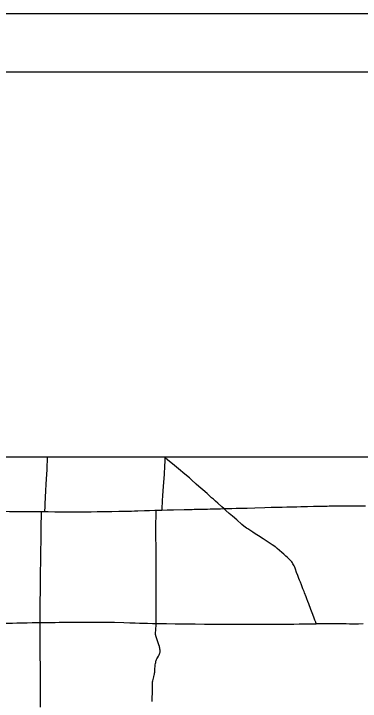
# Model space of a CAD drawing. Extents: x 1772825 to 1773716, y 1138558 to 1139032.
# Drawn here: x 1773274.4 to 1773333.9, y 1138913.7 to 1139031.8 of the extents above; entities that cross this region are included whole.
import ezdxf

# ---------------------------------------------------------------- set-up
doc = ezdxf.new("R2010")
doc.units = 0
for name, color, linetype in [('GM_X_County', 7, 'Continuous'), ('GM_X_County_Road', 7, 'Continuous'), ('GM_X_Township_Road', 7, 'Continuous'), ('SH_Border', 7, 'Continuous'), ('SH_Cut_Line', 7, 'Continuous')]:
    doc.layers.add(name, color=color, linetype=linetype)

msp = doc.modelspace()

# ---------------------------------------------------------------- linework, layer by layer
at = {"layer": 'GM_X_County'}
msp.add_lwpolyline([(1773505.23, 1138706), (1773505.23, 1138955.63), (1773233.23, 1138955.63), (1773233.23, 1138706.53)], dxfattribs=at)
at = {"layer": 'GM_X_County_Road'}
for points in [[(1773299.85, 1138946.52), (1773299.86, 1138946.57), (1773299.87, 1138946.72), (1773299.95, 1138948.1), (1773300.01, 1138949), (1773300.12, 1138950.56), (1773300.26, 1138952.71), (1773300.34, 1138954.04), (1773300.39, 1138954.94), (1773300.42, 1138955.49)], [(1773300.42, 1138955.49), (1773300.25, 1138955.63)], [(1773300.42, 1138955.49), (1773300.42, 1138955.63)], [(1773310.48, 1138946.76), (1773310.46, 1138946.78), (1773310.15, 1138947.05), (1773309.43, 1138947.69), (1773309.06, 1138948.03), (1773308.67, 1138948.37), (1773308.37, 1138948.64), (1773307.58, 1138949.34), (1773306.84, 1138950.01), (1773306.2, 1138950.58), (1773305.74, 1138950.99), (1773304.89, 1138951.74), (1773304.56, 1138952.04), (1773303.77, 1138952.71), (1773302.71, 1138953.6), (1773301.99, 1138954.2), (1773300.82, 1138955.15), (1773300.42, 1138955.49)], [(1773310.48, 1138946.76), (1773310.92, 1138946.77), (1773311.33, 1138946.79), (1773311.87, 1138946.8), (1773312.58, 1138946.82), (1773313.06, 1138946.83), (1773314.47, 1138946.87), (1773315.77, 1138946.9), (1773317.52, 1138946.95), (1773318.6, 1138946.99), (1773319.2, 1138947), (1773320.51, 1138947.03), (1773321.28, 1138947.05), (1773322.25, 1138947.07), (1773323.02, 1138947.09), (1773323.67, 1138947.11), (1773324, 1138947.12), (1773324.28, 1138947.12), (1773324.56, 1138947.13), (1773324.86, 1138947.14), (1773325.86, 1138947.16), (1773326.53, 1138947.17), (1773326.86, 1138947.19), (1773327.28, 1138947.2), (1773327.81, 1138947.21), (1773328.24, 1138947.21), (1773328.53, 1138947.22), (1773329.09, 1138947.23), (1773329.91, 1138947.24), (1773330.27, 1138947.23), (1773330.65, 1138947.23), (1773330.91, 1138947.23), (1773331.42, 1138947.24), (1773332.41, 1138947.25), (1773334.81, 1138947.27)], [(1773269.67, 1138946.32), (1773270.16, 1138946.31), (1773271.23, 1138946.3), (1773271.73, 1138946.3), (1773272.45, 1138946.3), (1773273.66, 1138946.29), (1773274.33, 1138946.28), (1773275.06, 1138946.28), (1773276.01, 1138946.28), (1773277.85, 1138946.26), (1773278.82, 1138946.26), (1773279.14, 1138946.25)], [(1773279.14, 1138946.25), (1773279.39, 1138946.25), (1773279.72, 1138946.25)], [(1773279.72, 1138946.25), (1773279.79, 1138946.25), (1773280.28, 1138946.25), (1773281.42, 1138946.24), (1773281.8, 1138946.24), (1773282.27, 1138946.24), (1773283.07, 1138946.24), (1773283.34, 1138946.24), (1773283.84, 1138946.24), (1773284.4, 1138946.24), (1773284.96, 1138946.24), (1773285.44, 1138946.24), (1773286.26, 1138946.24), (1773286.95, 1138946.24), (1773287.31, 1138946.24), (1773287.71, 1138946.24), (1773288.71, 1138946.25), (1773290.25, 1138946.25), (1773290.62, 1138946.26), (1773291.24, 1138946.27), (1773292.44, 1138946.3), (1773293.2, 1138946.32), (1773294.21, 1138946.35), (1773294.63, 1138946.35), (1773295.11, 1138946.36), (1773295.7, 1138946.38), (1773296.85, 1138946.42), (1773297.69, 1138946.45), (1773298.62, 1138946.48), (1773298.84, 1138946.49)], [(1773298.84, 1138946.49), (1773299.18, 1138946.5), (1773299.72, 1138946.51), (1773299.85, 1138946.52)], [(1773299.85, 1138946.52), (1773300.71, 1138946.54), (1773301.84, 1138946.57), (1773303.63, 1138946.61), (1773304.47, 1138946.63), (1773305.01, 1138946.64), (1773305.4, 1138946.65), (1773305.94, 1138946.66), (1773307.06, 1138946.68), (1773307.68, 1138946.7), (1773308.13, 1138946.71), (1773309.25, 1138946.73), (1773309.58, 1138946.74), (1773309.88, 1138946.75), (1773310.46, 1138946.76), (1773310.48, 1138946.76)], [(1773323.49, 1138934.46), (1773323.37, 1138934.75), (1773323.18, 1138935.27), (1773322.97, 1138935.8), (1773322.78, 1138936.33), (1773322.64, 1138936.68), (1773322.54, 1138936.92), (1773322.44, 1138937.13), (1773322.34, 1138937.3), (1773322.24, 1138937.46), (1773322.13, 1138937.62), (1773322.05, 1138937.73), (1773321.93, 1138937.85), (1773321.81, 1138937.98), (1773321.62, 1138938.16), (1773321.38, 1138938.38), (1773321.11, 1138938.62), (1773320.77, 1138938.91), (1773320.43, 1138939.22), (1773319.63, 1138939.92), (1773319.4, 1138940.12), (1773319.28, 1138940.21), (1773319.07, 1138940.36), (1773318.77, 1138940.56), (1773318.24, 1138940.9), (1773317.21, 1138941.56), (1773316.44, 1138942.06), (1773315.86, 1138942.43), (1773315.44, 1138942.71), (1773314.58, 1138943.27), (1773314.35, 1138943.43), (1773314.14, 1138943.58), (1773313.91, 1138943.76), (1773313.57, 1138944.05), (1773312.68, 1138944.83), (1773311.95, 1138945.47), (1773311.41, 1138945.94), (1773310.81, 1138946.46), (1773310.48, 1138946.76)], [(1773326.31, 1138926.95), (1773326.31, 1138926.99), (1773326.31, 1138927.02), (1773326.31, 1138927.06), (1773326.31, 1138927.1), (1773326.29, 1138927.14), (1773326.28, 1138927.18), (1773326.26, 1138927.24), (1773326.12, 1138927.59), (1773325.99, 1138927.93), (1773325.74, 1138928.59), (1773325.42, 1138929.44), (1773325.04, 1138930.41), (1773324.89, 1138930.8), (1773324.72, 1138931.25), (1773324.58, 1138931.61), (1773324.32, 1138932.31), (1773324.24, 1138932.53), (1773324.06, 1138932.99), (1773323.8, 1138933.67), (1773323.61, 1138934.14), (1773323.49, 1138934.46)], [(1773334.37, 1138926.94), (1773333.6, 1138926.93), (1773333.19, 1138926.93), (1773332.06, 1138926.93), (1773331.45, 1138926.94), (1773330.94, 1138926.94), (1773330.53, 1138926.95), (1773330.07, 1138926.95), (1773329.54, 1138926.95), (1773329.2, 1138926.94), (1773328.83, 1138926.94), (1773328.46, 1138926.95), (1773328, 1138926.95), (1773327.62, 1138926.95), (1773326.91, 1138926.95), (1773326.6, 1138926.94), (1773326.31, 1138926.95)]]:
    msp.add_lwpolyline(points, dxfattribs=at)
at = {"layer": 'GM_X_Township_Road'}
for points in [[(1773279.72, 1138946.25), (1773279.72, 1138946.3), (1773279.76, 1138947.08), (1773279.79, 1138947.56), (1773279.91, 1138949.83), (1773279.98, 1138950.94), (1773280.07, 1138952.68), (1773280.11, 1138953.46), (1773280.15, 1138954.23), (1773280.19, 1138954.91), (1773280.21, 1138955.48), (1773280.22, 1138955.63)], [(1773278.92, 1138927.2), (1773278.91, 1138927.73), (1773278.92, 1138928.77), (1773278.94, 1138930.51), (1773278.95, 1138931.34), (1773278.96, 1138932.06), (1773278.98, 1138932.87), (1773278.98, 1138933.44), (1773278.99, 1138933.76), (1773278.99, 1138934), (1773278.99, 1138935.01), (1773279, 1138935.37), (1773279, 1138935.43), (1773279, 1138935.45), (1773279, 1138935.57), (1773279, 1138935.79), (1773279.01, 1138935.86), (1773279.01, 1138935.89), (1773279.01, 1138935.98), (1773279.01, 1138936.24), (1773279.01, 1138936.32), (1773279.01, 1138936.35), (1773279.01, 1138936.47), (1773279.03, 1138937.06), (1773279.03, 1138937.68), (1773279.04, 1138937.79), (1773279.04, 1138937.81), (1773279.05, 1138938.92), (1773279.06, 1138939.54), (1773279.06, 1138939.73), (1773279.06, 1138939.77), (1773279.06, 1138939.89), (1773279.07, 1138940.08), (1773279.07, 1138940.11), (1773279.07, 1138940.24), (1773279.08, 1138940.5), (1773279.08, 1138940.62), (1773279.08, 1138940.95), (1773279.08, 1138941.13), (1773279.09, 1138941.43), (1773279.09, 1138941.62), (1773279.09, 1138941.7), (1773279.09, 1138942.08), (1773279.1, 1138942.19), (1773279.1, 1138942.57), (1773279.1, 1138942.9), (1773279.1, 1138943.03), (1773279.11, 1138943.37), (1773279.11, 1138943.52), (1773279.11, 1138943.75), (1773279.12, 1138944.54), (1773279.13, 1138945.05), (1773279.14, 1138945.51), (1773279.14, 1138945.59), (1773279.14, 1138945.91), (1773279.14, 1138946.09), (1773279.14, 1138946.25)], [(1773298.86, 1138927), (1773298.86, 1138927.16), (1773298.86, 1138927.76), (1773298.87, 1138928.47), (1773298.87, 1138929.24), (1773298.86, 1138929.81), (1773298.86, 1138930.37), (1773298.87, 1138931.9), (1773298.87, 1138932.2), (1773298.87, 1138932.66), (1773298.87, 1138933.22), (1773298.87, 1138933.95), (1773298.86, 1138934.52), (1773298.86, 1138935.37), (1773298.86, 1138936.78), (1773298.86, 1138937.26), (1773298.86, 1138937.87), (1773298.85, 1138938.46), (1773298.84, 1138939.69), (1773298.83, 1138940.7), (1773298.82, 1138941.38), (1773298.81, 1138942.25), (1773298.81, 1138942.81), (1773298.82, 1138943.85), (1773298.82, 1138944.52), (1773298.83, 1138945.2), (1773298.83, 1138945.5), (1773298.83, 1138945.95), (1773298.83, 1138946.26), (1773298.83, 1138946.37), (1773298.84, 1138946.49)], [(1773269.19, 1138927), (1773269.58, 1138927), (1773270.5, 1138927.02), (1773271.56, 1138927.04), (1773272.68, 1138927.07), (1773273.31, 1138927.08), (1773274.18, 1138927.1), (1773274.94, 1138927.12), (1773275.65, 1138927.13), (1773276.68, 1138927.15), (1773277.55, 1138927.17), (1773278.68, 1138927.2), (1773278.92, 1138927.2)], [(1773278.92, 1138927.2), (1773279.25, 1138927.2), (1773279.81, 1138927.2), (1773280.56, 1138927.21), (1773281.53, 1138927.21), (1773282.2, 1138927.22), (1773282.7, 1138927.22), (1773283.65, 1138927.23), (1773284.56, 1138927.23), (1773285.63, 1138927.24), (1773286.7, 1138927.24), (1773287.41, 1138927.25), (1773288.26, 1138927.25), (1773290.52, 1138927.24), (1773291.67, 1138927.22), (1773293.28, 1138927.19), (1773294.32, 1138927.16), (1773295.23, 1138927.13), (1773295.99, 1138927.1), (1773297.35, 1138927.06), (1773298.2, 1138927.03), (1773298.86, 1138927)], [(1773279, 1138912.63), (1773278.99, 1138914.16), (1773278.98, 1138915.89), (1773278.98, 1138917.13), (1773278.98, 1138917.58), (1773278.97, 1138919.06), (1773278.96, 1138919.5), (1773278.96, 1138920.01), (1773278.95, 1138921.13), (1773278.94, 1138921.93), (1773278.94, 1138923.18), (1773278.94, 1138923.96), (1773278.93, 1138925.16), (1773278.92, 1138925.72), (1773278.92, 1138927.14), (1773278.92, 1138927.2)], [(1773298.18, 1138913.62), (1773298.19, 1138913.72), (1773298.19, 1138913.82), (1773298.19, 1138913.88), (1773298.19, 1138914.02), (1773298.19, 1138914.13), (1773298.2, 1138915.22), (1773298.2, 1138915.9), (1773298.21, 1138916.53), (1773298.22, 1138916.73), (1773298.23, 1138916.89), (1773298.24, 1138917.02), (1773298.27, 1138917.17), (1773298.32, 1138917.41), (1773298.42, 1138917.83), (1773298.51, 1138918.2), (1773298.54, 1138918.33), (1773298.58, 1138918.48), (1773298.6, 1138918.65), (1773298.63, 1138918.91), (1773298.64, 1138919.3), (1773298.67, 1138919.63), (1773298.7, 1138919.9), (1773298.74, 1138920.14), (1773298.78, 1138920.34), (1773298.82, 1138920.52), (1773298.87, 1138920.68), (1773298.93, 1138920.84), (1773298.97, 1138920.93), (1773299.05, 1138921.1), (1773299.24, 1138921.4), (1773299.31, 1138921.52), (1773299.39, 1138921.66), (1773299.45, 1138921.81), (1773299.48, 1138921.92), (1773299.5, 1138922), (1773299.51, 1138922.07), (1773299.52, 1138922.15), (1773299.52, 1138922.31), (1773299.51, 1138922.44), (1773299.49, 1138922.62), (1773299.47, 1138922.8), (1773299.43, 1138922.95), (1773299.4, 1138923.09), (1773299.32, 1138923.33), (1773299.14, 1138923.84), (1773298.96, 1138924.37), (1773298.85, 1138924.72), (1773298.8, 1138924.87), (1773298.78, 1138924.98), (1773298.76, 1138925.12), (1773298.75, 1138925.24), (1773298.75, 1138925.39), (1773298.75, 1138925.55), (1773298.77, 1138925.77), (1773298.8, 1138926.21), (1773298.83, 1138926.54), (1773298.86, 1138926.98), (1773298.86, 1138927)], [(1773298.86, 1138927), (1773299.54, 1138927), (1773300.64, 1138926.99), (1773302.09, 1138926.98), (1773303.42, 1138926.97), (1773304.75, 1138926.96), (1773305.57, 1138926.95), (1773307.15, 1138926.93), (1773307.89, 1138926.93), (1773309.15, 1138926.92), (1773309.92, 1138926.91), (1773310.48, 1138926.91), (1773311.98, 1138926.91), (1773313.26, 1138926.9), (1773314.16, 1138926.9), (1773314.72, 1138926.9), (1773315.48, 1138926.89), (1773316.3, 1138926.89), (1773316.89, 1138926.88), (1773317.56, 1138926.88), (1773318.44, 1138926.89), (1773319.13, 1138926.89), (1773319.55, 1138926.9), (1773320.04, 1138926.9), (1773320.52, 1138926.9), (1773320.98, 1138926.91), (1773321.75, 1138926.92), (1773322.11, 1138926.92), (1773322.49, 1138926.92), (1773323.38, 1138926.94), (1773323.96, 1138926.94), (1773324.49, 1138926.94), (1773324.91, 1138926.95), (1773325.34, 1138926.95), (1773325.68, 1138926.95), (1773326.1, 1138926.95), (1773326.31, 1138926.95)]]:
    msp.add_lwpolyline(points, dxfattribs=at)
at = {"layer": 'SH_Border'}
msp.add_lwpolyline([(1773075.76, 1139021.83), (1773705.76, 1139021.83), (1773705.76, 1138601.83), (1773075.76, 1138601.83)], close=True, dxfattribs=at)
at = {"layer": 'SH_Cut_Line'}
msp.add_lwpolyline([(1773035.76, 1138591.83), (1773715.76, 1138591.83), (1773715.76, 1139031.83), (1773035.76, 1139031.83)], close=True, dxfattribs=at)

doc.saveas('drawing.dxf')
